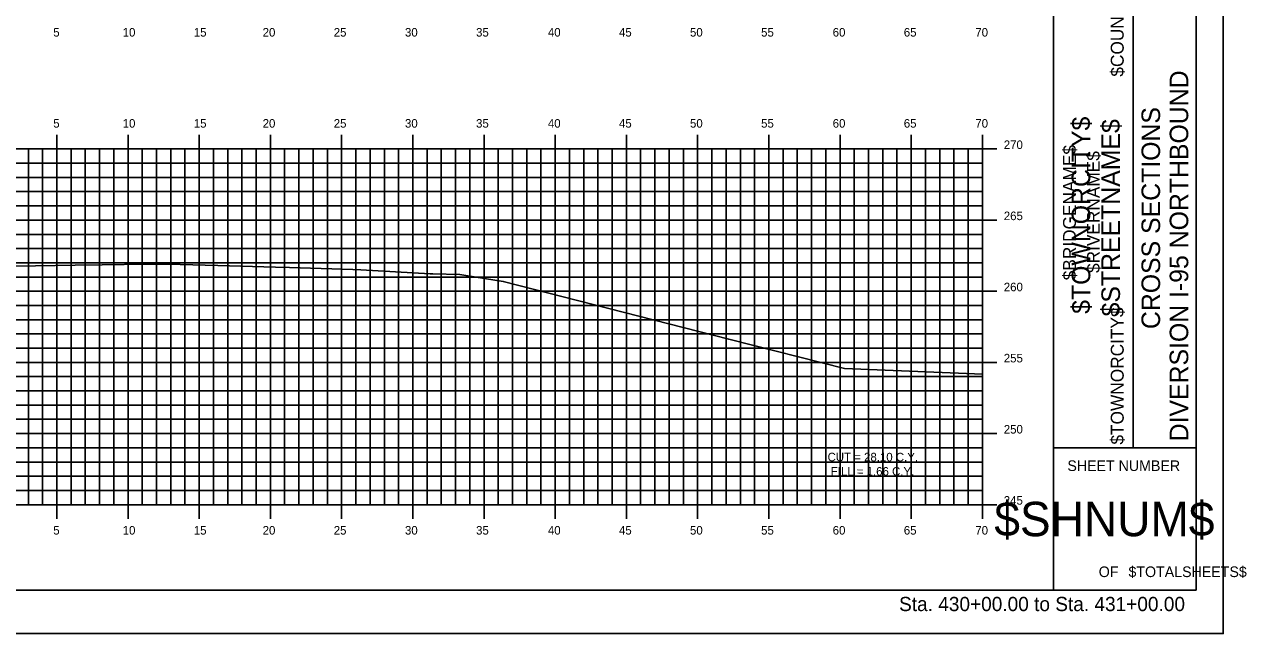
# Model space of a CAD drawing. Extents: x 1160718 to 1173142, y 616002 to 617630.
# Drawn here: x 1171295.7 to 1171381.5, y 616613.9 to 616656.7 of the extents above; entities that cross this region are included whole.
import ezdxf

# ---------------------------------------------------------------- set-up
doc = ezdxf.new("R2010")
doc.units = 0
for name, color, linetype in [('ANNOTATION', 7, 'Continuous'), ('BORDER', 7, 'Continuous'), ('BRIDGE_TITLE', 7, 'Continuous'), ('H_V ANNOTATION', 7, 'Continuous'), ('HIGHWAY_TITLE', 7, 'Continuous'), ('MAJOR', 7, 'Continuous'), ('MINOR', 7, 'Continuous'), ('PLOT BOUNDARY', 7, 'Continuous'), ('S_Roadway_Centerline', 7, 'Continuous')]:
    doc.layers.add(name, color=color, linetype=linetype)

msp = doc.modelspace()

# ---------------------------------------------------------------- linework, layer by layer
at = {"layer": 'BORDER'}
for p, q in [((1171367.933, 616616.931), (1171367.933, 616721.931)), ((1171377.933, 616616.931), (1171377.933, 616721.931)), ((1171373.524, 616626.931), (1171373.524, 616661.931)), ((1171367.933, 616626.931), (1171377.933, 616626.931)), ((1171217.933, 616616.928), (1171377.933, 616616.928))]:
    msp.add_line(p, q, dxfattribs=at)
at = {"layer": 'MAJOR'}
for p, q in [((1171297.933, 616648.93), (1171297.933, 616647.928)), ((1171302.933, 616648.93), (1171302.933, 616647.928)), ((1171307.933, 616648.93), (1171307.933, 616647.928)), ((1171312.933, 616648.93), (1171312.933, 616647.928)), ((1171317.933, 616648.93), (1171317.933, 616647.928)), ((1171322.933, 616648.93), (1171322.933, 616647.928)), ((1171327.933, 616648.93), (1171327.933, 616647.928)), ((1171332.933, 616648.93), (1171332.933, 616647.928)), ((1171337.933, 616648.93), (1171337.933, 616647.928)), ((1171342.933, 616648.93), (1171342.933, 616647.928)), ((1171347.933, 616648.93), (1171347.933, 616647.928)), ((1171352.933, 616648.93), (1171352.933, 616647.928)), ((1171357.933, 616648.93), (1171357.933, 616647.928)), ((1171362.933, 616648.93), (1171362.933, 616647.928)), ((1171222.933, 616647.928), (1171362.933, 616647.928)), ((1171222.933, 616647.928), (1171362.933, 616647.928)), ((1171297.933, 616622.928), (1171297.933, 616647.928)), ((1171302.933, 616622.928), (1171302.933, 616647.928)), ((1171307.933, 616622.928), (1171307.933, 616647.928)), ((1171312.933, 616622.928), (1171312.933, 616647.928)), ((1171317.933, 616622.928), (1171317.933, 616647.928)), ((1171322.933, 616622.928), (1171322.933, 616647.928)), ((1171327.933, 616622.928), (1171327.933, 616647.928)), ((1171332.933, 616622.928), (1171332.933, 616647.928)), ((1171337.933, 616622.928), (1171337.933, 616647.928)), ((1171342.933, 616622.928), (1171342.933, 616647.928)), ((1171347.933, 616622.928), (1171347.933, 616647.928)), ((1171352.933, 616622.928), (1171352.933, 616647.928)), ((1171357.933, 616622.928), (1171357.933, 616647.928)), ((1171363.935, 616647.928), (1171361.931, 616647.928)), ((1171362.933, 616622.928), (1171362.933, 616647.928)), ((1171362.933, 616622.928), (1171362.933, 616647.928)), ((1171222.933, 616642.928), (1171362.933, 616642.928)), ((1171363.935, 616642.928), (1171361.931, 616642.928)), ((1171222.933, 616637.928), (1171362.933, 616637.928)), ((1171363.935, 616637.928), (1171361.931, 616637.928)), ((1171222.933, 616632.928), (1171362.933, 616632.928)), ((1171363.935, 616632.928), (1171361.931, 616632.928)), ((1171222.933, 616627.928), (1171362.933, 616627.928)), ((1171363.935, 616627.928), (1171361.931, 616627.928)), ((1171222.933, 616622.928), (1171362.933, 616622.928)), ((1171222.933, 616622.928), (1171362.933, 616622.928)), ((1171297.933, 616621.926), (1171297.933, 616622.928)), ((1171302.933, 616621.926), (1171302.933, 616622.928)), ((1171307.933, 616621.926), (1171307.933, 616622.928)), ((1171312.933, 616621.926), (1171312.933, 616622.928)), ((1171317.933, 616621.926), (1171317.933, 616622.928)), ((1171322.933, 616621.926), (1171322.933, 616622.928)), ((1171327.933, 616621.926), (1171327.933, 616622.928)), ((1171332.933, 616621.926), (1171332.933, 616622.928)), ((1171337.933, 616621.926), (1171337.933, 616622.928)), ((1171342.933, 616621.926), (1171342.933, 616622.928)), ((1171347.933, 616621.926), (1171347.933, 616622.928)), ((1171352.933, 616621.926), (1171352.933, 616622.928)), ((1171357.933, 616621.926), (1171357.933, 616622.928)), ((1171363.935, 616622.928), (1171361.931, 616622.928)), ((1171362.933, 616621.926), (1171362.933, 616622.928))]:
    msp.add_line(p, q, dxfattribs=at)
at = {"layer": 'MINOR'}
for p, q in [((1171295.933, 616622.928), (1171295.933, 616647.928)), ((1171296.933, 616622.928), (1171296.933, 616647.928)), ((1171298.933, 616622.928), (1171298.933, 616647.928)), ((1171299.933, 616622.928), (1171299.933, 616647.928)), ((1171300.933, 616622.928), (1171300.933, 616647.928)), ((1171301.933, 616622.928), (1171301.933, 616647.928)), ((1171303.933, 616622.928), (1171303.933, 616647.928)), ((1171304.933, 616622.928), (1171304.933, 616647.928)), ((1171305.933, 616622.928), (1171305.933, 616647.928)), ((1171306.933, 616622.928), (1171306.933, 616647.928)), ((1171308.933, 616622.928), (1171308.933, 616647.928)), ((1171309.933, 616622.928), (1171309.933, 616647.928)), ((1171310.933, 616622.928), (1171310.933, 616647.928)), ((1171311.933, 616622.928), (1171311.933, 616647.928)), ((1171313.933, 616622.928), (1171313.933, 616647.928)), ((1171314.933, 616622.928), (1171314.933, 616647.928)), ((1171315.933, 616622.928), (1171315.933, 616647.928)), ((1171316.933, 616622.928), (1171316.933, 616647.928)), ((1171318.933, 616622.928), (1171318.933, 616647.928)), ((1171319.933, 616622.928), (1171319.933, 616647.928)), ((1171320.933, 616622.928), (1171320.933, 616647.928)), ((1171321.933, 616622.928), (1171321.933, 616647.928)), ((1171323.933, 616622.928), (1171323.933, 616647.928)), ((1171324.933, 616622.928), (1171324.933, 616647.928)), ((1171325.933, 616622.928), (1171325.933, 616647.928)), ((1171326.933, 616622.928), (1171326.933, 616647.928)), ((1171328.933, 616622.928), (1171328.933, 616647.928)), ((1171329.933, 616622.928), (1171329.933, 616647.928)), ((1171330.933, 616622.928), (1171330.933, 616647.928)), ((1171331.933, 616622.928), (1171331.933, 616647.928)), ((1171333.933, 616622.928), (1171333.933, 616647.928)), ((1171334.933, 616622.928), (1171334.933, 616647.928)), ((1171335.933, 616622.928), (1171335.933, 616647.928)), ((1171336.933, 616622.928), (1171336.933, 616647.928)), ((1171338.933, 616622.928), (1171338.933, 616647.928)), ((1171339.933, 616622.928), (1171339.933, 616647.928)), ((1171340.933, 616622.928), (1171340.933, 616647.928)), ((1171341.933, 616622.928), (1171341.933, 616647.928)), ((1171343.933, 616622.928), (1171343.933, 616647.928)), ((1171344.933, 616622.928), (1171344.933, 616647.928)), ((1171345.933, 616622.928), (1171345.933, 616647.928)), ((1171346.933, 616622.928), (1171346.933, 616647.928)), ((1171348.933, 616622.928), (1171348.933, 616647.928)), ((1171349.933, 616622.928), (1171349.933, 616647.928)), ((1171350.933, 616622.928), (1171350.933, 616647.928)), ((1171351.933, 616622.928), (1171351.933, 616647.928)), ((1171353.933, 616622.928), (1171353.933, 616647.928)), ((1171354.933, 616622.928), (1171354.933, 616647.928)), ((1171355.933, 616622.928), (1171355.933, 616647.928)), ((1171356.933, 616622.928), (1171356.933, 616647.928)), ((1171358.933, 616622.928), (1171358.933, 616647.928)), ((1171359.933, 616622.928), (1171359.933, 616647.928)), ((1171360.933, 616622.928), (1171360.933, 616647.928)), ((1171361.933, 616622.928), (1171361.933, 616647.928)), ((1171222.933, 616646.928), (1171362.933, 616646.928)), ((1171362.933, 616646.928), (1171361.931, 616646.928)), ((1171222.933, 616645.928), (1171362.933, 616645.928)), ((1171362.933, 616645.928), (1171361.931, 616645.928)), ((1171222.933, 616644.928), (1171362.933, 616644.928)), ((1171362.933, 616644.928), (1171361.931, 616644.928)), ((1171222.933, 616643.928), (1171362.933, 616643.928)), ((1171362.933, 616643.928), (1171361.931, 616643.928)), ((1171222.933, 616641.928), (1171362.933, 616641.928)), ((1171362.933, 616641.928), (1171361.931, 616641.928)), ((1171222.933, 616640.928), (1171362.933, 616640.928)), ((1171362.933, 616640.928), (1171361.931, 616640.928)), ((1171222.933, 616639.928), (1171362.933, 616639.928)), ((1171362.933, 616639.928), (1171361.931, 616639.928)), ((1171222.933, 616638.928), (1171362.933, 616638.928)), ((1171362.933, 616638.928), (1171361.931, 616638.928)), ((1171222.933, 616636.928), (1171362.933, 616636.928)), ((1171362.933, 616636.928), (1171361.931, 616636.928)), ((1171222.933, 616635.928), (1171362.933, 616635.928)), ((1171362.933, 616635.928), (1171361.931, 616635.928)), ((1171222.933, 616634.928), (1171362.933, 616634.928)), ((1171362.933, 616634.928), (1171361.931, 616634.928)), ((1171222.933, 616633.928), (1171362.933, 616633.928)), ((1171362.933, 616633.928), (1171361.931, 616633.928)), ((1171222.933, 616631.928), (1171362.933, 616631.928)), ((1171362.933, 616631.928), (1171361.931, 616631.928)), ((1171222.933, 616630.928), (1171362.933, 616630.928)), ((1171362.933, 616630.928), (1171361.931, 616630.928)), ((1171222.933, 616629.928), (1171362.933, 616629.928)), ((1171362.933, 616629.928), (1171361.931, 616629.928)), ((1171222.933, 616628.928), (1171362.933, 616628.928)), ((1171362.933, 616628.928), (1171361.931, 616628.928)), ((1171222.933, 616626.928), (1171362.933, 616626.928)), ((1171362.933, 616626.928), (1171361.931, 616626.928)), ((1171222.933, 616625.928), (1171362.933, 616625.928)), ((1171362.933, 616625.928), (1171361.931, 616625.928)), ((1171222.933, 616624.928), (1171362.933, 616624.928)), ((1171362.933, 616624.928), (1171361.931, 616624.928)), ((1171222.933, 616623.928), (1171362.933, 616623.928)), ((1171362.933, 616623.928), (1171361.931, 616623.928))]:
    msp.add_line(p, q, dxfattribs=at)
at = {"layer": 'PLOT BOUNDARY'}
msp.add_lwpolyline([(1171209.84, 616613.869), (1171379.84, 616613.869), (1171379.84, 616723.869), (1171209.84, 616723.869)], close=True, dxfattribs=at)
at = {"layer": 'S_Roadway_Centerline'}
msp.add_lwpolyline([(1171294.205, 616639.686), (1171296.442, 616639.723), (1171299.219, 616639.769), (1171301.107, 616639.792), (1171304.233, 616639.833), (1171304.426, 616639.834), (1171305.287, 616639.833), (1171306.602, 616639.8), (1171309.248, 616639.727), (1171313.293, 616639.625), (1171314.262, 616639.6), (1171318.718, 616639.457), (1171319.276, 616639.441), (1171324.145, 616639.155), (1171324.29, 616639.146), (1171324.346, 616639.144), (1171326.229, 616639.104), (1171326.66, 616639.024), (1171329.287, 616638.625), (1171345.116, 616634.55), (1171353.239, 616632.507), (1171361.808, 616632.154), (1171362.933, 616632.105)], dxfattribs=at)

# ---------------------------------------------------------------- texts
at = {"layer": 'ANNOTATION'}
for s, p in [('CUT = 28.10 C.Y.', (1171352.058, 616625.978)), ('FILL = 1.66 C.Y.', (1171352.281, 616624.976))]:
    msp.add_text(s, height=0.6, rotation=359.92408, dxfattribs=at).set_placement(p)
at = {"layer": 'BORDER'}
for s, height, rotation, p in [('DIVERSION I-95 NORTHBOUND  ', 1.30428, 90, (1171377.387, 616627.379)), ('CROSS SECTIONS', 1.30428, 90, (1171375.409, 616635.27)), ('SHEET NUMBER', 0.74527, 360, (1171368.899, 616625.295)), ('$SHNUM$', 2.4194, 360, (1171363.767, 616620.711)), ('OF', 0.7453, 360, (1171371.1, 616617.841)), ('$TOTALSHEETS$', 0.74527, 360, (1171373.19, 616617.841))]:
    msp.add_text(s, height=height, rotation=rotation, dxfattribs=at).set_placement(p)
at = {"layer": 'BRIDGE_TITLE'}
for s, height, p in [('$COUNTY$', 0.9072, (1171372.854, 616653.011)), ('$BRIDGENAME$', 0.90716, (1171369.5, 616638.7)), ('$RIVERNAME$', 0.90716, (1171371.177, 616639.214)), ('$TOWNORCITY$', 0.90716, (1171372.854, 616627.152))]:
    msp.add_text(s, height=height, rotation=90, dxfattribs=at).set_placement(p)
at = {"layer": 'H_V ANNOTATION'}
for s, height, p in [('5', 0.6, (1171297.684, 616655.828)), ('10', 0.6, (1171302.559, 616655.828)), ('15', 0.6, (1171307.551, 616655.828)), ('20', 0.6, (1171312.387, 616655.828)), ('25', 0.6, (1171317.379, 616655.828)), ('30', 0.6, (1171322.382, 616655.828)), ('35', 0.6, (1171327.374, 616655.828)), ('40', 0.6, (1171332.419, 616655.828)), ('45', 0.6, (1171337.411, 616655.828)), ('50', 0.6, (1171342.398, 616655.828)), ('55', 0.6, (1171347.39, 616655.828)), ('60', 0.6, (1171352.419, 616655.828)), ('65', 0.6, (1171357.411, 616655.828)), ('70', 0.6, (1171362.435, 616655.828)), ('5', 0.6, (1171297.684, 616649.428)), ('10', 0.6, (1171302.559, 616649.428)), ('15', 0.6, (1171307.551, 616649.428)), ('20', 0.6, (1171312.387, 616649.428)), ('25', 0.6, (1171317.379, 616649.428)), ('30', 0.6, (1171322.382, 616649.428)), ('35', 0.6, (1171327.374, 616649.428)), ('40', 0.6, (1171332.419, 616649.428)), ('45', 0.6, (1171337.411, 616649.428)), ('50', 0.6, (1171342.398, 616649.428)), ('55', 0.6, (1171347.39, 616649.428)), ('60', 0.6, (1171352.419, 616649.428)), ('65', 0.6, (1171357.411, 616649.428)), ('70', 0.6, (1171362.435, 616649.428)), ('270', 0.6, (1171364.433, 616647.928)), ('265', 0.6, (1171364.433, 616642.928)), ('260', 0.6, (1171364.433, 616637.928)), ('255', 0.6, (1171364.433, 616632.928)), ('250', 0.6, (1171364.433, 616627.928)), ('245', 0.6, (1171364.433, 616622.928)), ('5', 0.6, (1171297.684, 616620.828)), ('10', 0.6, (1171302.559, 616620.828)), ('15', 0.6, (1171307.551, 616620.828)), ('20', 0.6, (1171312.387, 616620.828)), ('25', 0.6, (1171317.379, 616620.828)), ('30', 0.6, (1171322.382, 616620.828)), ('35', 0.6, (1171327.374, 616620.828)), ('40', 0.6, (1171332.419, 616620.828)), ('45', 0.6, (1171337.411, 616620.828)), ('50', 0.6, (1171342.398, 616620.828)), ('55', 0.6, (1171347.39, 616620.828)), ('60', 0.6, (1171352.419, 616620.828)), ('65', 0.6, (1171357.411, 616620.828)), ('70', 0.6, (1171362.435, 616620.828)), ('Sta. 430+00.00 to Sta. 431+00.00', 1.0002, (1171357.079, 616615.448))]:
    msp.add_text(s, height=height, dxfattribs=at).set_placement(p)
at = {"layer": 'HIGHWAY_TITLE'}
for s, p in [('$TOWNORCITY$', (1171370.506, 616636.34)), ('$STREETNAME$', (1171372.593, 616636.16))]:
    msp.add_text(s, height=1.30428, rotation=90, dxfattribs=at).set_placement(p)

doc.saveas('drawing.dxf')
